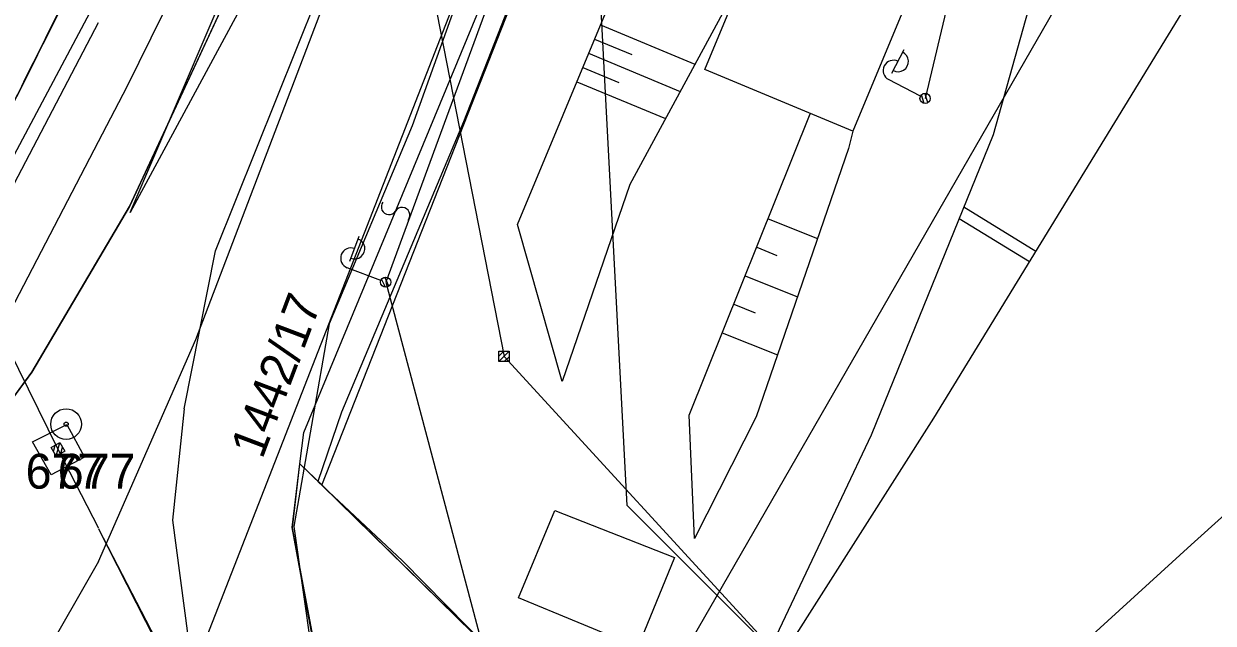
# Model space of a CAD drawing. Extents: x -469926 to -462499, y -1098642 to -1092733.
# Drawn here: x -466003.6 to -465945.6, y -1095779.4 to -1095750.2 of the extents above; entities that cross this region are included whole.
import ezdxf

# ---------------------------------------------------------------- set-up
doc = ezdxf.new("R2010")
doc.units = 0
for name, color, linetype in [('Vrstva 1', 7, 'Continuous'), ('Vrstva 10', 7, 'Continuous'), ('Vrstva 11', 7, 'Continuous'), ('Vrstva 12', 7, 'Continuous'), ('Vrstva 13', 7, 'Continuous'), ('Vrstva 14', 7, 'Continuous'), ('Vrstva 24', 7, 'Continuous'), ('Vrstva 26', 7, 'Continuous'), ('Vrstva 4', 7, 'Continuous'), ('Vrstva 48', 7, 'Continuous'), ('Vrstva 50', 7, 'Continuous'), ('Vrstva 51', 7, 'Continuous'), ('Vrstva 52', 7, 'Continuous'), ('Vrstva 55', 7, 'Continuous'), ('Vrstva 62', 7, 'Continuous')]:
    doc.layers.add(name, color=color, linetype=linetype)

msp = doc.modelspace()

# ---------------------------------------------------------------- linework, layer by layer
at = {"layer": 'Vrstva 1'}
for p, q in [((-465998.48, -1095759.06), (-465982.79, -1095725.32)), ((-465998.48, -1095759.06), (-465982.79, -1095725.32)), ((-465994.29, -1095761.24), (-465980.39, -1095726.57)), ((-465994.29, -1095761.24), (-465980.39, -1095726.57)), ((-465989.1, -1095772.67), (-465972.53, -1095730.65)), ((-465989.1, -1095772.67), (-465972.53, -1095730.65)), ((-466003.25, -1095767.15), (-465998.48, -1095759.06)), ((-466003.25, -1095767.15), (-465998.48, -1095759.06)), ((-465995.81, -1095768.94), (-465994.29, -1095761.24)), ((-465995.81, -1095768.94), (-465994.29, -1095761.24)), ((-466010.97, -1095777.64), (-466003.25, -1095767.15)), ((-466010.97, -1095777.64), (-466003.25, -1095767.15)), ((-465995.81, -1095768.94), (-465996.39, -1095774.38)), ((-465995.81, -1095768.94), (-465996.39, -1095774.38)), ((-465990.54, -1095774.74), (-465990.16, -1095771.63)), ((-465990.54, -1095774.74), (-465990.16, -1095771.63)), ((-465990.16, -1095771.63), (-465989.1, -1095772.67)), ((-465990.16, -1095771.63), (-465989.1, -1095772.67)), ((-465989.1, -1095772.67), (-465974.08, -1095787.37)), ((-465989.1, -1095772.67), (-465974.08, -1095787.37)), ((-465996.39, -1095774.38), (-465995.64, -1095780.02)), ((-465996.39, -1095774.38), (-465995.64, -1095780.02)), ((-465989.81, -1095778.71), (-465990.54, -1095774.74)), ((-465989.81, -1095778.71), (-465990.54, -1095774.74)), ((-465988.23, -1095786.94), (-465989.81, -1095778.71)), ((-465988.23, -1095786.94), (-465989.81, -1095778.71))]:
    msp.add_line(p, q, dxfattribs=at)
for points in [[(-465974.157, -1095793.197), (-465971.739, -1095789.098), (-465959.208, -1095769.396), (-465945.124, -1095746.389), (-465930.828, -1095723.574), (-465915.337, -1095700)], [(-465974.157, -1095793.197), (-465971.739, -1095789.098), (-465959.208, -1095769.396), (-465945.124, -1095746.389), (-465930.828, -1095723.574), (-465915.337, -1095700)], [(-465946.804, -1095700), (-465949.452, -1095723.276), (-465952.23, -1095741.015), (-465956.308, -1095755.568), (-465962.276, -1095770.236), (-465968.061, -1095782.465), (-465971.739, -1095789.098), (-465971.739, -1095789.098)], [(-465946.804, -1095700), (-465949.452, -1095723.276), (-465952.23, -1095741.015), (-465956.308, -1095755.568), (-465962.276, -1095770.236), (-465968.061, -1095782.465), (-465971.739, -1095789.098), (-465971.739, -1095789.098)], [(-465966.249, -1095793.457), (-465946.644, -1095775.589), (-465921.14, -1095752.614), (-465900.204, -1095733.457), (-465885.291, -1095720.279), (-465871.104, -1095710.147)], [(-465966.249, -1095793.457), (-465946.644, -1095775.589), (-465921.14, -1095752.614), (-465900.204, -1095733.457), (-465885.291, -1095720.279), (-465871.104, -1095710.147)]]:
    msp.add_lwpolyline(points, dxfattribs=at)
msp.add_arc((-466778.892, -1095365.921), 866.503, 333.110214, 334.023408, dxfattribs=at)
at = {"layer": 'Vrstva 10'}
for p, q in [((-465974.187, -1095773.661), (-465991.906, -1095436.887)), ((-465990.52, -1095774.75), (-465990.16, -1095771.63)), ((-465990.16, -1095771.63), (-465989.07, -1095772.67)), ((-465989.07, -1095772.67), (-465974.05, -1095787.41)), ((-465974.187, -1095773.661), (-465903.302, -1095844.471)), ((-465974.187, -1095773.661), (-465903.302, -1095844.471)), ((-465988.22, -1095786.96), (-465990.52, -1095774.75))]:
    msp.add_line(p, q, dxfattribs=at)
at = {"layer": 'Vrstva 11'}
msp.add_lwpolyline([(-465921.76, -1095421.46), (-465925.67, -1095439.52), (-465928.84, -1095455.42), (-465928.55, -1095455.46), (-465935.6, -1095492.99), (-465943.67, -1095543.06), (-465948.16, -1095571.09), (-465948.46, -1095571.05), (-465948.91, -1095575.32), (-465948.61, -1095575.36), (-465955.24, -1095616.72), (-465955.24, -1095616.72), (-465962.74, -1095658.01), (-465964.58, -1095665.42), (-465969.39, -1095684.81), (-465969.68, -1095684.74), (-465970.6, -1095688.75), (-465970.3, -1095688.82), (-465971.38, -1095693.06), (-465977.62, -1095712.87), (-465982.79, -1095725.32), (-465998.48, -1095759.06), (-466003.25, -1095767.15), (-466010.97, -1095777.64)], dxfattribs=at)
at = {"layer": 'Vrstva 12'}
msp.add_lwpolyline([(-465963.288, -1095700), (-465972.152, -1095729.381), (-465982.172, -1095754.93), (-465988.14, -1095769.104), (-465989.284, -1095772.498), (-465985.155, -1095776.367), (-465978.768, -1095782.835), (-465974.182, -1095787.4), (-465968.542, -1095790.76), (-465964.097, -1095795.654), (-465962.041, -1095798.057), (-465962.041, -1095798.057), (-465916.092, -1095765.579), (-465868.874, -1095732.82), (-465863.26, -1095726.477), (-465824.563, -1095700)], dxfattribs=at)
at = {"layer": 'Vrstva 13'}
for points in [[(-466000.003, -1095776.393), (-465995.247, -1095765.557), (-465975.46, -1095713.682), (-465970.764, -1095700)], [(-466000.003, -1095776.393), (-465995.247, -1095765.557), (-465975.46, -1095713.682), (-465970.764, -1095700)], [(-465965.185, -1095700), (-465970.415, -1095715.439), (-465984.674, -1095755.127), (-465988.73, -1095764.789), (-465990.466, -1095774.691), (-465989.173, -1095783.741), (-465987.507, -1095793.408), (-465987.457, -1095800.733), (-465989.412, -1095807.157), (-465996.066, -1095816.887), (-466000.001, -1095821.576)], [(-465965.185, -1095700), (-465970.415, -1095715.439), (-465984.674, -1095755.127), (-465988.73, -1095764.789), (-465990.466, -1095774.691), (-465989.173, -1095783.741), (-465987.507, -1095793.408), (-465987.457, -1095800.733), (-465989.412, -1095807.157), (-465996.066, -1095816.887), (-466000.001, -1095821.576)], [(-466000.003, -1095776.393), (-466005.517, -1095786.009), (-466007.878, -1095787.793), (-466009.23, -1095788.167), (-466010.38, -1095787.782), (-466011.748, -1095786.463), (-466031.135, -1095815.505), (-466040.864, -1095827.544)]]:
    msp.add_lwpolyline(points, dxfattribs=at)
at = {"layer": 'Vrstva 14'}
for p, q in [((-465969.325, -1095717.604), (-465985.976, -1095762.762)), ((-465969.325, -1095717.604), (-465985.976, -1095762.762)), ((-465953.926, -1095729.689), (-465959.635, -1095753.79)), ((-465953.926, -1095729.689), (-465959.635, -1095753.79)), ((-465985.976, -1095762.762), (-465980.691, -1095782.599)), ((-465985.976, -1095762.762), (-465980.691, -1095782.599)), ((-466002.203, -1095771.029), (-466002.115, -1095770.71)), ((-466002.203, -1095771.029), (-466002.115, -1095770.71)), ((-466002.072, -1095771.26), (-466001.884, -1095770.58)), ((-466002.072, -1095771.26), (-466001.884, -1095770.58)), ((-466001.842, -1095771.131), (-466001.753, -1095770.808)), ((-466001.842, -1095771.131), (-466001.753, -1095770.808))]:
    msp.add_line(p, q, dxfattribs=at)
for points in [[(-466016.934, -1095740.554), (-466001.977, -1095770.92), (-466000, -1095774.767)], [(-466016.934, -1095740.554), (-466001.977, -1095770.92), (-466000, -1095774.767)], [(-466002.318, -1095770.825), (-466001.882, -1095770.579), (-466001.636, -1095771.015), (-466002.072, -1095771.261), (-466002.318, -1095770.825)], [(-466002.318, -1095770.825), (-466001.882, -1095770.579), (-466001.636, -1095771.015), (-466002.072, -1095771.261), (-466002.318, -1095770.825)], [(-466000, -1095774.803), (-465948.542, -1095874.05)]]:
    msp.add_lwpolyline(points, dxfattribs=at)
for points in [[(-465970.384, -1095752.387), (-465966.609, -1095743.31), (-465959.388, -1095746.313), (-465963.163, -1095755.39)], [(-465970.384, -1095752.387), (-465966.609, -1095743.31), (-465959.388, -1095746.313), (-465963.163, -1095755.39)], [(-466003.217, -1095770.556), (-466001.538, -1095769.704), (-466000.685, -1095771.303), (-466002.31, -1095772.169)], [(-466003.217, -1095770.556), (-466001.538, -1095769.704), (-466000.685, -1095771.303), (-466002.31, -1095772.169)], [(-466002.318, -1095770.825), (-466001.882, -1095770.579), (-466001.636, -1095771.015), (-466002.072, -1095771.261)], [(-466002.318, -1095770.825), (-466001.882, -1095770.579), (-466001.636, -1095771.015), (-466002.072, -1095771.261)], [(-465979.482, -1095778.167), (-465977.717, -1095773.911), (-465971.878, -1095776.194), (-465973.664, -1095780.577)], [(-465979.482, -1095778.167), (-465977.717, -1095773.911), (-465971.878, -1095776.194), (-465973.664, -1095780.577)]]:
    msp.add_lwpolyline(points, close=True, dxfattribs=at)
at = {"layer": 'Vrstva 24'}
for radius in [0.75, 0.75, 0.1, 0.1]:
    msp.add_circle((-466001.58, -1095769.69), radius, dxfattribs=at)
at = {"layer": 'Vrstva 26'}
for p, q in [((-465993.117, -1095700.316), (-465980.196, -1095766.387)), ((-465993.117, -1095700.316), (-465980.196, -1095766.387)), ((-465980.446, -1095766.37), (-465980.212, -1095766.137)), ((-465980.446, -1095766.636), (-465979.948, -1095766.137)), ((-465980.446, -1095766.37), (-465980.212, -1095766.137)), ((-465980.446, -1095766.636), (-465979.948, -1095766.137)), ((-465980.196, -1095766.387), (-465921.04, -1095830.783)), ((-465980.196, -1095766.387), (-465921.04, -1095830.783)), ((-465980.182, -1095766.637), (-465979.946, -1095766.4)), ((-465980.182, -1095766.637), (-465979.946, -1095766.4)), ((-466002.203, -1095771.029), (-466002.115, -1095770.71)), ((-466002.203, -1095771.029), (-466002.115, -1095770.71)), ((-466002.072, -1095771.26), (-466001.884, -1095770.58)), ((-466002.072, -1095771.26), (-466001.884, -1095770.58)), ((-466001.842, -1095771.131), (-466001.753, -1095770.808)), ((-466001.842, -1095771.131), (-466001.753, -1095770.808))]:
    msp.add_line(p, q, dxfattribs=at)
for points in [[(-466016.934, -1095740.554), (-466001.977, -1095770.92), (-466000, -1095774.767)], [(-466016.934, -1095740.554), (-466001.977, -1095770.92), (-466000, -1095774.767)], [(-465980.446, -1095766.137), (-465979.946, -1095766.137), (-465979.946, -1095766.637), (-465980.446, -1095766.637), (-465980.446, -1095766.137)], [(-465980.446, -1095766.137), (-465979.946, -1095766.137), (-465979.946, -1095766.637), (-465980.446, -1095766.637), (-465980.446, -1095766.137)], [(-466002.318, -1095770.825), (-466001.882, -1095770.579), (-466001.636, -1095771.015), (-466002.072, -1095771.261), (-466002.318, -1095770.825)], [(-466002.318, -1095770.825), (-466001.882, -1095770.579), (-466001.636, -1095771.015), (-466002.072, -1095771.261), (-466002.318, -1095770.825)], [(-466000, -1095774.803), (-465957.717, -1095857.845)]]:
    msp.add_lwpolyline(points, dxfattribs=at)
for points in [[(-465980.446, -1095766.137), (-465979.946, -1095766.137), (-465979.946, -1095766.637), (-465980.446, -1095766.637)], [(-465980.446, -1095766.137), (-465979.946, -1095766.137), (-465979.946, -1095766.637), (-465980.446, -1095766.637)], [(-466003.217, -1095770.556), (-466001.538, -1095769.704), (-466000.685, -1095771.303), (-466002.31, -1095772.169)], [(-466003.217, -1095770.556), (-466001.538, -1095769.704), (-466000.685, -1095771.303), (-466002.31, -1095772.169)], [(-466002.318, -1095770.825), (-466001.882, -1095770.579), (-466001.636, -1095771.015), (-466002.072, -1095771.261)], [(-466002.318, -1095770.825), (-466001.882, -1095770.579), (-466001.636, -1095771.015), (-466002.072, -1095771.261)]]:
    msp.add_lwpolyline(points, close=True, dxfattribs=at)
at = {"layer": 'Vrstva 4'}
for p, q in [((-465989.98, -1095770.1), (-465973.42, -1095730.19)), ((-465989.98, -1095770.1), (-465973.42, -1095730.19)), ((-465990.16, -1095771.63), (-465989.98, -1095770.1)), ((-465990.16, -1095771.63), (-465989.98, -1095770.1))]:
    msp.add_line(p, q, dxfattribs=at)
at = {"layer": 'Vrstva 48'}
for points in [[(-465975.488, -1095750.206), (-465970.876, -1095752.126)], [(-465975.488, -1095750.206), (-465970.876, -1095752.126)], [(-465975.776, -1095750.899), (-465973.96, -1095751.655)], [(-465975.776, -1095750.899), (-465973.96, -1095751.655)], [(-465976.065, -1095751.591), (-465971.595, -1095753.452)], [(-465976.065, -1095751.591), (-465971.595, -1095753.452)], [(-465976.353, -1095752.283), (-465974.593, -1095753.016)], [(-465976.353, -1095752.283), (-465974.593, -1095753.016)], [(-465976.641, -1095752.976), (-465972.313, -1095754.778)], [(-465976.641, -1095752.976), (-465972.313, -1095754.778)], [(-465967.298, -1095759.665), (-465964.894, -1095760.632)], [(-465967.298, -1095759.665), (-465964.894, -1095760.632)], [(-465967.858, -1095761.056), (-465966.868, -1095761.455)], [(-465967.858, -1095761.056), (-465966.868, -1095761.455)], [(-465968.418, -1095762.448), (-465965.871, -1095763.472)], [(-465968.418, -1095762.448), (-465965.871, -1095763.472)], [(-465968.978, -1095763.839), (-465967.931, -1095764.261)], [(-465968.978, -1095763.839), (-465967.931, -1095764.261)], [(-465969.538, -1095765.231), (-465966.848, -1095766.313)], [(-465969.538, -1095765.231), (-465966.848, -1095766.313)]]:
    msp.add_lwpolyline(points, dxfattribs=at)
at = {"layer": 'Vrstva 51'}
msp.add_line((-465972.122, -1095782.099), (-465945.764, -1095736.343), dxfattribs=at)
msp.add_line((-465972.122, -1095782.099), (-465945.764, -1095736.343), dxfattribs=at)
for centre, radius, start, end in [((-465985.814, -1095759.091), 0.376, 141.33036, 327.64149), ((-465985.814, -1095759.091), 0.376, 141.33036, 327.64149), ((-465985.175, -1095759.491), 0.377, 320.65432, 148.31753), ((-465985.175, -1095759.491), 0.377, 320.65432, 148.31753)]:
    msp.add_arc(centre, radius, start, end, dxfattribs=at)
at = {"layer": 'Vrstva 52'}
msp.add_line((-465968.61, -1095713.179), (-466001.142, -1095796.535), dxfattribs=at)
msp.add_line((-465968.61, -1095713.179), (-466001.142, -1095796.535), dxfattribs=at)
at = {"layer": 'Vrstva 55'}
for p, q in [((-465961.254, -1095752.564), (-465960.66, -1095751.408)), ((-465961.254, -1095752.564), (-465960.66, -1095751.408)), ((-465959.858, -1095753.675), (-465961.414, -1095752.875)), ((-465959.858, -1095753.675), (-465961.414, -1095752.875)), ((-465959.495, -1095753.996), (-465959.642, -1095753.54)), ((-465959.495, -1095753.996), (-465959.642, -1095753.54)), ((-465959.68, -1095754.036), (-465959.814, -1095753.617)), ((-465959.68, -1095754.036), (-465959.814, -1095753.617)), ((-465954.227, -1095761.259), (-465957.747, -1095759.104)), ((-465954.227, -1095761.259), (-465957.747, -1095759.104)), ((-465954.54, -1095761.77), (-465957.976, -1095759.667)), ((-465954.54, -1095761.77), (-465957.976, -1095759.667)), ((-465987.725, -1095761.732), (-465987.268, -1095760.515)), ((-465987.725, -1095761.732), (-465987.268, -1095760.515)), ((-465955.966, -1095760.536), (-465955.966, -1095760.536)), ((-465955.966, -1095760.536), (-465955.966, -1095760.536)), ((-465986.21, -1095762.674), (-465987.848, -1095762.059)), ((-465986.21, -1095762.674), (-465987.848, -1095762.059)), ((-465985.991, -1095763.011), (-465986.173, -1095762.611)), ((-465985.991, -1095763.011), (-465986.173, -1095762.611)), ((-465985.814, -1095762.95), (-465986.011, -1095762.515)), ((-465985.814, -1095762.95), (-465986.011, -1095762.515))]:
    msp.add_line(p, q, dxfattribs=at)
for points in [[(-466000, -1095755.902), (-465998.601, -1095753.216), (-465992.127, -1095740.06), (-465979.008, -1095705.265), (-465977.436, -1095700)], [(-466000, -1095755.902), (-465998.601, -1095753.216), (-465992.127, -1095740.06), (-465979.008, -1095705.265), (-465977.436, -1095700)], [(-465971.87, -1095700), (-465978.222, -1095719.245), (-465985.029, -1095734.504), (-465998.452, -1095759.368), (-465977.142, -1095709.556), (-465973.807, -1095700)], [(-465971.87, -1095700), (-465978.222, -1095719.245), (-465985.029, -1095734.504), (-465998.452, -1095759.368), (-465977.142, -1095709.556), (-465973.807, -1095700)], [(-465974.157, -1095793.197), (-465971.739, -1095789.098), (-465959.208, -1095769.396), (-465945.124, -1095746.389), (-465930.828, -1095723.574), (-465915.337, -1095700)], [(-465974.157, -1095793.197), (-465971.739, -1095789.098), (-465959.208, -1095769.396), (-465945.124, -1095746.389), (-465930.828, -1095723.574), (-465915.337, -1095700)], [(-465946.804, -1095700), (-465949.452, -1095723.276), (-465952.23, -1095741.015), (-465956.308, -1095755.568), (-465962.276, -1095770.236), (-465968.061, -1095782.465), (-465971.739, -1095789.098), (-465971.739, -1095789.098)], [(-465946.804, -1095700), (-465949.452, -1095723.276), (-465952.23, -1095741.015), (-465956.308, -1095755.568), (-465962.276, -1095770.236), (-465968.061, -1095782.465), (-465971.739, -1095789.098), (-465971.739, -1095789.098)], [(-465966.249, -1095793.457), (-465946.644, -1095775.589), (-465921.14, -1095752.614), (-465900.204, -1095733.457), (-465885.291, -1095720.279), (-465871.104, -1095710.147)], [(-465966.249, -1095793.457), (-465946.644, -1095775.589), (-465921.14, -1095752.614), (-465900.204, -1095733.457), (-465885.291, -1095720.279), (-465871.104, -1095710.147)], [(-465965.556, -1095742.859), (-465966.894, -1095744.773), (-465974.052, -1095757.988), (-465977.365, -1095767.613)], [(-465965.556, -1095742.859), (-465966.894, -1095744.773), (-465974.052, -1095757.988), (-465977.365, -1095767.613)], [(-465977.365, -1095767.613), (-465979.543, -1095759.947), (-465975.084, -1095749.236), (-465967.479, -1095743.727)], [(-465977.365, -1095767.613), (-465979.543, -1095759.947), (-465975.084, -1095749.236), (-465967.479, -1095743.727)], [(-465970.89, -1095775.278), (-465971.154, -1095769.249), (-465965.24, -1095754.549)], [(-465970.89, -1095775.278), (-465971.154, -1095769.249), (-465965.24, -1095754.549)], [(-465963.163, -1095755.39), (-465963.383, -1095756.24), (-465967.886, -1095769.33), (-465970.89, -1095775.278)], [(-465963.163, -1095755.39), (-465963.383, -1095756.24), (-465967.886, -1095769.33), (-465970.89, -1095775.278)]]:
    msp.add_lwpolyline(points, dxfattribs=at)
for centre in [(-465959.635, -1095753.79), (-465959.635, -1095753.79), (-465959.635, -1095753.79), (-465959.635, -1095753.79), (-465985.976, -1095762.762), (-465985.976, -1095762.762), (-465985.976, -1095762.762), (-465985.976, -1095762.762)]:
    msp.add_circle(centre, 0.25, dxfattribs=at)
for centre, start, end in [((-465960.951, -1095751.989), 242.09162, 63.49676), ((-465960.951, -1095751.989), 242.09162, 63.49676), ((-465961.185, -1095752.431), 62.79419, 242.79419), ((-465961.185, -1095752.431), 62.79419, 242.79419), ((-465987.673, -1095761.591), 69.42406, 249.42406), ((-465987.673, -1095761.591), 69.42406, 249.42406), ((-465987.491, -1095761.125), 248.72149, 70.12664), ((-465987.491, -1095761.125), 248.72149, 70.12664)]:
    msp.add_arc(centre, 0.5, start, end, dxfattribs=at)
msp.add_spline([(-465962.331, -1095621.181), (-465968.459, -1095654.146), (-465973.658, -1095675.325), (-465979.364, -1095694.494), (-465989.117, -1095720.942), (-465997.938, -1095741.338), (-466006.077, -1095757.819)], degree=3, dxfattribs=at)
msp.add_spline([(-465962.331, -1095621.181), (-465968.459, -1095654.146), (-465973.658, -1095675.325), (-465979.364, -1095694.494), (-465989.117, -1095720.942), (-465997.938, -1095741.338), (-466006.077, -1095757.819)], degree=3, dxfattribs=at)
at = {"layer": 'Vrstva 62'}
for p, q in [((-466012.353, -1095779.615), (-466000, -1095755.902)), ((-466012.353, -1095779.615), (-466000, -1095755.902)), ((-465954.227, -1095761.259), (-465957.747, -1095759.104)), ((-465954.227, -1095761.259), (-465957.747, -1095759.104)), ((-465954.54, -1095761.77), (-465957.976, -1095759.667)), ((-465954.54, -1095761.77), (-465957.976, -1095759.667))]:
    msp.add_line(p, q, dxfattribs=at)
for points in [[(-466000, -1095755.902), (-465998.601, -1095753.216), (-465992.127, -1095740.06), (-465979.008, -1095705.265), (-465977.436, -1095700)], [(-466000, -1095755.902), (-465998.601, -1095753.216), (-465992.127, -1095740.06), (-465979.008, -1095705.265), (-465977.436, -1095700)], [(-465971.87, -1095700), (-465978.222, -1095719.245), (-465985.029, -1095734.504), (-465998.452, -1095759.368), (-465977.142, -1095709.556), (-465973.807, -1095700)], [(-465971.87, -1095700), (-465978.222, -1095719.245), (-465985.029, -1095734.504), (-465998.452, -1095759.368), (-465977.142, -1095709.556), (-465973.807, -1095700)], [(-466126.488, -1095901.369), (-466097.622, -1095877.116), (-466083.749, -1095865.078), (-466066.256, -1095846.298), (-466037.827, -1095812.017), (-466016.048, -1095778.961), (-466000, -1095748.805)], [(-466065.598, -1095846.739), (-466037.574, -1095812.593), (-466014.979, -1095778.693), (-466000, -1095750.095)], [(-465970.89, -1095775.278), (-465971.154, -1095769.249), (-465965.24, -1095754.549)], [(-465970.89, -1095775.278), (-465971.154, -1095769.249), (-465965.24, -1095754.549)], [(-465963.163, -1095755.39), (-465963.383, -1095756.24), (-465967.886, -1095769.33), (-465970.89, -1095775.278)], [(-465963.163, -1095755.39), (-465963.383, -1095756.24), (-465967.886, -1095769.33), (-465970.89, -1095775.278)], [(-465967.298, -1095759.665), (-465964.894, -1095760.632)], [(-465967.298, -1095759.665), (-465964.894, -1095760.632)], [(-465967.858, -1095761.056), (-465966.868, -1095761.455)], [(-465967.858, -1095761.056), (-465966.868, -1095761.455)], [(-465968.418, -1095762.448), (-465965.871, -1095763.472)], [(-465968.418, -1095762.448), (-465965.871, -1095763.472)], [(-465968.978, -1095763.839), (-465967.931, -1095764.261)], [(-465968.978, -1095763.839), (-465967.931, -1095764.261)], [(-465969.538, -1095765.231), (-465966.848, -1095766.313)], [(-465969.538, -1095765.231), (-465966.848, -1095766.313)]]:
    msp.add_lwpolyline(points, dxfattribs=at)

# ---------------------------------------------------------------- texts
at = {"layer": 'Vrstva 50'}
msp.add_text('1442/17', height=1.7, rotation=69.273, dxfattribs=at).set_placement((-465992.002, -1095771.44))
for p in [(-466003.557, -1095772.84), (-466001.988, -1095772.84)]:
    msp.add_text('677', height=1.7, dxfattribs=at).set_placement(p)

doc.saveas('drawing.dxf')
